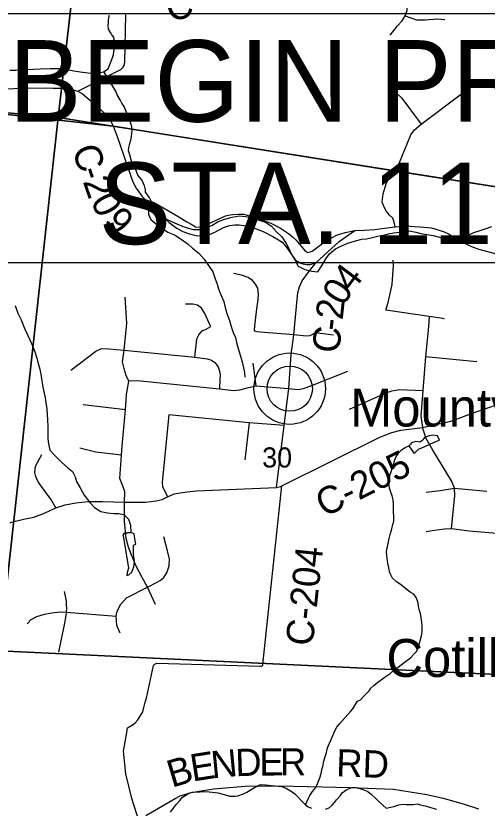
# Model space of a CAD drawing. Extents: x 0 to 34, y 0 to 22.
# Drawn here: x 4.65 to 5.631, y 16.185 to 17.836 of the extents above; entities that cross this region are included whole.
import ezdxf

# ---------------------------------------------------------------- set-up
doc = ezdxf.new("R2010")
doc.units = 0
for name, color, linetype in [('GM_X_Corporation', 7, 'Continuous'), ('GM_X_County_Road', 7, 'Continuous'), ('GM_X_County_Road_Text', 7, 'Continuous'), ('GM_X_Minor_Lake', 7, 'Continuous'), ('GM_X_Minor_River', 7, 'Continuous'), ('GM_X_Section_Text', 7, 'Continuous'), ('GM_X_Township_Road', 7, 'Continuous'), ('GM_X_Unincorporated', 7, 'Continuous'), ('GM_X_Unincorporated_Location', 7, 'Continuous'), ('GM_X_Unincorporated_Text', 7, 'Continuous'), ('SH_Masking', 7, 'Continuous'), ('SH_Text', 7, 'Continuous')]:
    doc.layers.add(name, color=color, linetype=linetype)

msp = doc.modelspace()

# ---------------------------------------------------------------- linework, layer by layer
at = {"layer": 'GM_X_Corporation'}
for points in [[(4.8473, 18.5791), (4.7377, 17.6243), (3.7435, 17.7155), (3.8378, 18.696)], [(4.8473, 18.5791), (5.8893, 18.4792), (5.7989, 17.4561), (4.7377, 17.6243)], [(4.7377, 17.6243), (4.6148, 16.5127), (3.671, 16.5519), (3.6538, 16.5645), (3.6462, 16.5775), (3.6418, 16.5845), (3.7435, 17.7155)], [(5.7989, 17.4561), (5.7092, 16.4608), (4.6148, 16.5127), (4.7377, 17.6243)]]:
    msp.add_lwpolyline(points, close=True, dxfattribs=at)
for points in [[(3.8023, 18.3182), (3.7454, 17.7286), (3.744, 17.7149), (3.7921, 17.7096), (3.9407, 17.6938), (4.0716, 17.683), (4.1644, 17.6754), (4.3821, 17.6581), (4.4612, 17.6488), (4.8521, 17.6062), (5.4373, 17.5132), (5.7944, 17.4564), (6.1906, 17.4068), (6.2062, 17.4054), (6.4189, 17.3858), (6.5022, 17.378), (6.7303, 17.3529), (6.8401, 17.3411), (6.9337, 17.3322)], [(6.9337, 17.3322), (6.8401, 17.3411), (6.7303, 17.3529), (6.5022, 17.378), (6.4189, 17.3858), (6.2062, 17.4054), (6.1906, 17.4068), (5.7944, 17.4564), (5.4373, 17.5132), (4.8521, 17.6062), (4.4612, 17.6488), (4.3821, 17.6581), (4.1644, 17.6754), (4.0716, 17.683), (3.9407, 17.6938), (3.7921, 17.7096), (3.744, 17.7149), (3.4639, 17.7441), (3.4638, 17.7552), (3.4633, 17.7753), (3.4565, 17.7784)], [(4.6148, 16.5127), (5.7092, 16.4608), (5.6358, 15.6382)]]:
    msp.add_lwpolyline(points, dxfattribs=at)
at = {"layer": 'GM_X_County_Road'}
for points in [[(4.7784, 17.6791), (4.868, 17.7243), (4.8711, 17.7271), (4.8727, 17.7286), (4.8749, 17.7324), (4.8756, 17.736), (4.8763, 17.7392), (4.8786, 17.8378)], [(4.4168, 17.6535), (4.4614, 17.6483), (4.4758, 17.6493), (4.573, 17.6686), (4.6118, 17.6811), (4.621, 17.683), (4.6299, 17.6841), (4.6769, 17.6859), (4.7272, 17.6849), (4.7442, 17.6849), (4.7505, 17.6841), (4.7568, 17.6836), (4.7631, 17.6828), (4.7784, 17.6791), (4.7885, 17.6731), (4.8014, 17.6625), (4.8162, 17.6498), (4.8353, 17.6318), (4.8442, 17.6221), (4.8523, 17.6057), (4.8596, 17.5869), (4.8662, 17.5688), (4.8895, 17.4998), (4.8925, 17.4918)], [(4.8925, 17.4918), (4.8942, 17.4874), (4.8997, 17.477), (4.9071, 17.4673), (4.9128, 17.4592), (4.9202, 17.4515)], [(4.9202, 17.4515), (4.9376, 17.4344), (4.9685, 17.4052), (4.9799, 17.3972)], [(4.9202, 17.4515), (4.9304, 17.45), (4.941, 17.4446), (4.9554, 17.4364), (4.9885, 17.4173), (5.0056, 17.4064), (5.0143, 17.402), (5.0235, 17.3965), (5.0324, 17.3958), (5.0393, 17.3975), (5.0858, 17.4189), (5.0959, 17.4215), (5.1016, 17.4222), (5.1126, 17.423), (5.1245, 17.4227), (5.1494, 17.4148), (5.1806, 17.4039), (5.2005, 17.3935), (5.2169, 17.3821), (5.2254, 17.3757), (5.2327, 17.3692), (5.2508, 17.3475), (5.2546, 17.3441), (5.2576, 17.3428), (5.2621, 17.3439), (5.2662, 17.3458), (5.2941, 17.3662), (5.3173, 17.3786), (5.3348, 17.3846), (5.3554, 17.3883)], [(4.9799, 17.3972), (4.9848, 17.3938), (4.997, 17.3866), (5.0113, 17.3814), (5.0252, 17.378), (5.0341, 17.3775), (5.0463, 17.3772), (5.064, 17.3853), (5.0819, 17.3948), (5.094, 17.399), (5.1057, 17.4007), (5.1146, 17.4006), (5.129, 17.3985), (5.1445, 17.3944), (5.1641, 17.3866), (5.1846, 17.376), (5.1963, 17.3692), (5.2038, 17.364), (5.2122, 17.3547), (5.23, 17.3287), (5.2341, 17.3256), (5.2377, 17.3232), (5.2423, 17.3208), (5.2473, 17.3192), (5.2553, 17.3177), (5.2624, 17.3178), (5.2746, 17.3219)], [(5.2746, 17.3219), (5.3226, 17.3656), (5.3554, 17.3883), (5.3754, 17.3893), (5.3966, 17.3909), (5.4117, 17.3929), (5.4394, 17.3966), (5.4597, 17.3984), (5.4907, 17.3965), (5.5147, 17.3945), (5.5397, 17.3868), (5.5519, 17.3812), (5.5664, 17.3716), (5.5772, 17.3655), (5.5904, 17.3585), (5.6013, 17.3538), (5.6136, 17.3499), (5.6496, 17.3403)], [(5.1922, 16.8534), (5.2078, 16.9827), (5.2177, 17.0594), (5.2228, 17.1304), (5.228, 17.1714), (5.2362, 17.2522), (5.2366, 17.2586), (5.2398, 17.2716), (5.2454, 17.2838), (5.2585, 17.3021), (5.2665, 17.3115), (5.2746, 17.3219)], [(5.2036, 16.8565), (5.407, 16.9579), (5.432, 16.9678), (5.4509, 16.9723), (5.4963, 16.9783), (5.5549, 16.9915), (5.5726, 16.9975), (5.5961, 17.0068), (5.7022, 17.0433)], [(4.9168, 16.3975), (4.919, 16.4059), (4.9213, 16.4144), (4.9364, 16.482), (4.9388, 16.485), (4.943, 16.4872), (5.1586, 16.4806), (5.1604, 16.4807), (5.1619, 16.4812), (5.1628, 16.482), (5.1637, 16.4832), (5.164, 16.4846), (5.2036, 16.8565)], [(5.1922, 16.8534), (5.2002, 16.8551), (5.2036, 16.8565)], [(4.6374, 16.7798), (4.6393, 16.7804), (4.6488, 16.7833), (4.6689, 16.7878), (4.6868, 16.7916), (4.698, 16.7956), (4.7108, 16.8004), (4.7329, 16.8106), (4.7521, 16.8171), (4.7744, 16.8212), (4.8004, 16.8239), (4.8298, 16.8239), (4.8756, 16.8228), (4.9193, 16.8226), (4.9416, 16.8253), (4.9543, 16.8284), (4.9651, 16.834), (4.9791, 16.8397), (4.9919, 16.8418), (5.0061, 16.8441), (5.0259, 16.8461), (5.1922, 16.8534)], [(4.8803, 16.3426), (4.882, 16.3523), (4.894, 16.3596), (4.8979, 16.3632), (4.9032, 16.3689), (4.912, 16.382), (4.9138, 16.3861), (4.9168, 16.3975)], [(4.9057, 16.1593), (4.8909, 16.2054), (4.8786, 16.2563), (4.8733, 16.3037), (4.8803, 16.3426)], [(4.9201, 16.1698), (4.9815, 16.2049), (4.9919, 16.2111), (5.0148, 16.2178), (5.0612, 16.2252), (5.1266, 16.2309), (5.1979, 16.2317), (5.3458, 16.2285), (5.4359, 16.2246), (5.4707, 16.2193), (5.5051, 16.2136), (5.5394, 16.206), (5.5805, 16.1941), (5.6125, 16.184)]]:
    msp.add_lwpolyline(points, dxfattribs=at)
at = {"layer": 'GM_X_Minor_Lake'}
for points in [[(5.4674, 16.9398), (5.479, 16.9238), (5.488, 16.9334), (5.4995, 16.9381), (5.5126, 16.9442), (5.5222, 16.9481), (5.5318, 16.9517), (5.5271, 16.9609), (5.5172, 16.9619), (5.51, 16.961), (5.5, 16.9571), (5.4968, 16.9522), (5.4949, 16.9507), (5.4914, 16.9478), (5.4869, 16.9483), (5.4823, 16.9488), (5.4735, 16.946)], [(5.4735, 16.946), (5.4712, 16.9434), (5.4674, 16.9398)], [(4.8728, 16.7531), (4.8839, 16.6852), (4.881, 16.6762), (4.8808, 16.6697), (4.8847, 16.6711), (4.8913, 16.6767), (4.895, 16.688), (4.8964, 16.6985), (4.8946, 16.7145), (4.8947, 16.7331), (4.8993, 16.7353), (4.8976, 16.7422), (4.8961, 16.7567), (4.8891, 16.7592)], [(4.8728, 16.7531), (4.8744, 16.7576), (4.8821, 16.7585)], [(4.882, 16.7584), (4.8744, 16.7576), (4.8728, 16.7531)], [(4.8891, 16.7592), (4.882, 16.7584)], [(4.882, 16.7584), (4.8891, 16.7592)]]:
    msp.add_lwpolyline(points, dxfattribs=at)
at = {"layer": 'GM_X_Minor_River'}
for points in [[(4.8415, 17.7254), (4.8516, 17.7508), (4.8529, 17.7553), (4.8534, 17.7603), (4.8543, 17.7652), (4.8549, 17.7697), (4.8555, 17.7765), (4.8553, 17.7826), (4.8539, 17.7869), (4.8533, 17.7911), (4.8493, 17.7961), (4.8469, 17.8015), (4.8425, 17.8078), (4.8416, 17.8154), (4.8423, 17.8226), (4.8424, 17.8268), (4.8434, 17.8321), (4.8443, 17.837)], [(4.6369, 17.7225), (4.6498, 17.723), (4.6601, 17.7235), (4.6726, 17.7239), (4.7, 17.7255), (4.7212, 17.7265), (4.7413, 17.726), (4.7561, 17.7241), (4.7701, 17.7215), (4.7837, 17.7192), (4.7946, 17.7178), (4.8048, 17.7161), (4.8193, 17.7161), (4.8319, 17.7192), (4.8415, 17.7254)], [(4.8987, 17.5172), (4.8931, 17.5253), (4.8902, 17.5333), (4.8867, 17.5463), (4.8841, 17.5543), (4.885, 17.5619), (4.8867, 17.5699), (4.8891, 17.5767), (4.89, 17.5843), (4.8909, 17.59), (4.8914, 17.5979), (4.8908, 17.6048), (4.889, 17.6113), (4.8861, 17.6205), (4.8824, 17.6281), (4.8795, 17.6369), (4.8751, 17.6469), (4.8699, 17.6542), (4.8666, 17.6611), (4.8607, 17.6715), (4.8574, 17.6791), (4.8325, 17.7196)], [(4.9196, 17.4679), (4.9197, 17.4731), (4.9172, 17.4819), (4.912, 17.4942), (4.9034, 17.5042), (4.8987, 17.5172)], [(4.9196, 17.4679), (4.9277, 17.4559), (4.9323, 17.4462), (4.9389, 17.4355), (4.9522, 17.4222), (4.9634, 17.4124), (4.9735, 17.4072), (4.9844, 17.4024), (4.9979, 17.3971), (5.0081, 17.3938), (5.0186, 17.3909), (5.0319, 17.3906), (5.0457, 17.3948), (5.0572, 17.3994), (5.0706, 17.4071), (5.0848, 17.412), (5.0997, 17.4162), (5.115, 17.4193), (5.1278, 17.4178), (5.1407, 17.416), (5.1542, 17.4111), (5.1693, 17.4061), (5.1816, 17.3978), (5.1919, 17.3858), (5.2034, 17.3753), (5.2122, 17.3614), (5.2183, 17.3495), (5.223, 17.3398), (5.2299, 17.3287), (5.2372, 17.3144), (5.251, 17.3076), (5.2654, 17.3042), (5.2779, 17.3028), (5.2873, 17.3162), (5.2949, 17.3293), (5.3027, 17.3397), (5.3151, 17.3501), (5.3259, 17.3563), (5.3405, 17.362), (5.3569, 17.3669), (5.3699, 17.3703), (5.3794, 17.3716), (5.392, 17.3743), (5.4061, 17.3774), (5.4157, 17.3791), (5.4256, 17.3819), (5.4367, 17.3839), (5.4473, 17.3855), (5.4584, 17.3871), (5.469, 17.3876), (5.4822, 17.385), (5.4955, 17.382), (5.5053, 17.3802), (5.5181, 17.378), (5.5313, 17.375), (5.5422, 17.371), (5.5559, 17.3695), (5.5665, 17.3715), (5.5772, 17.3746), (5.5891, 17.3785), (5.6029, 17.3842), (5.614, 17.3881), (5.6267, 17.3924), (5.6404, 17.397)], [(4.9351, 17.4418), (4.9259, 17.4316), (4.926, 17.4217), (4.9307, 17.4117), (4.943, 17.4012), (4.9541, 17.3933), (4.9661, 17.3854), (4.9796, 17.3797), (4.9938, 17.3703), (5.008, 17.3604), (5.0176, 17.3518), (5.0306, 17.3416), (5.0417, 17.3292), (5.0523, 17.3137), (5.0596, 17.3025), (5.0639, 17.2899), (5.0688, 17.2769), (5.0716, 17.2669), (5.0762, 17.2546), (5.0823, 17.2408), (5.0848, 17.2313), (5.0889, 17.2156), (5.0943, 17.2014), (5.0977, 17.1888), (5.1023, 17.1761), (5.1066, 17.1658), (5.1097, 17.1528), (5.1128, 17.1409), (5.1205, 17.1149), (5.1236, 17.1023), (5.1256, 17.0928), (5.1265, 17.0832)], [(4.6479, 17.2323), (4.654, 17.2162), (4.6605, 17.2024), (4.6679, 17.1828), (4.6748, 17.1698), (4.6795, 17.1594), (4.6845, 17.1486), (4.6891, 17.136), (4.693, 17.1226), (4.6964, 17.1096), (4.6992, 17.0996), (4.7016, 17.089), (4.7036, 17.0756), (4.7059, 17.0626), (4.7079, 17.0527), (4.7106, 17.0397), (4.7119, 17.0302), (4.7142, 17.0172), (4.715, 17.0051), (4.7155, 16.9933), (4.7159, 16.9807), (4.7163, 16.9652), (4.7164, 16.9545), (4.7177, 16.9442), (4.7204, 16.9312), (4.7296, 16.9215), (4.7455, 16.9052), (4.7574, 16.8946), (4.7678, 16.8864), (4.7728, 16.8752), (4.776, 16.8657), (4.7836, 16.8522), (4.792, 16.8375), (4.8038, 16.8221), (4.813, 16.8112), (4.8264, 16.8033), (4.84, 16.8003), (4.8537, 16.7992), (4.8631, 16.7989), (4.8741, 16.7968), (4.8841, 16.7874), (4.888, 16.7748), (4.8891, 16.7592)], [(5.2522, 16.1918), (5.2586, 16.2058), (5.2614, 16.2114), (5.2669, 16.2197), (5.2739, 16.2279), (5.2779, 16.2381), (5.2823, 16.2483), (5.2855, 16.257), (5.2868, 16.265), (5.2884, 16.2722), (5.2909, 16.2828), (5.2938, 16.2926), (5.2954, 16.2986), (5.2983, 16.3108), (5.3027, 16.3202), (5.3067, 16.3296), (5.3115, 16.3413), (5.3146, 16.3473), (5.3178, 16.3537), (5.3237, 16.3616), (5.3295, 16.368), (5.335, 16.374), (5.3459, 16.3863), (5.351, 16.3923), (5.3608, 16.4081), (5.367, 16.411), (5.3743, 16.4185), (5.3849, 16.4293), (5.3884, 16.4353), (5.3958, 16.4417), (5.4031, 16.4476), (5.4128, 16.4547), (5.4186, 16.4588), (5.4287, 16.4658), (5.436, 16.4717), (5.4453, 16.4788), (5.4519, 16.4836), (5.4581, 16.4885), (5.4709, 16.4985), (5.4787, 16.5063), (5.4841, 16.5123), (5.4869, 16.5199), (5.4914, 16.5335), (5.4947, 16.5471), (5.4952, 16.5555), (5.4954, 16.5646), (5.4937, 16.5779), (5.492, 16.5897), (5.4899, 16.5966), (5.4881, 16.605), (5.4871, 16.6126), (5.4827, 16.6241), (5.4779, 16.6307), (5.4707, 16.635), (5.4643, 16.64), (5.4564, 16.6459), (5.4504, 16.6513), (5.4413, 16.6575), (5.4338, 16.6645), (5.4283, 16.6756), (5.4269, 16.6825), (5.4255, 16.6894), (5.4241, 16.6955), (5.4227, 16.7054), (5.4217, 16.7119), (5.4215, 16.7199), (5.4224, 16.7267), (5.4244, 16.7365), (5.4265, 16.7468), (5.429, 16.7555), (5.4323, 16.7668), (5.4347, 16.7759), (5.4364, 16.7831), (5.4362, 16.7949), (5.4359, 16.8013), (5.4357, 16.8093), (5.4355, 16.8184), (5.4349, 16.8272), (5.4331, 16.836), (5.4302, 16.8432), (5.4273, 16.852), (5.426, 16.8623), (5.4273, 16.8733), (5.429, 16.8805), (5.4314, 16.8877), (5.433, 16.8941), (5.4363, 16.9036), (5.4387, 16.9108), (5.4415, 16.9179), (5.4466, 16.9254), (5.4524, 16.9314), (5.4602, 16.9362), (5.4675, 16.9399)], [(4.9713, 16.1771), (4.9779, 16.1853), (4.9838, 16.1932), (4.9908, 16.2011), (4.9963, 16.2082), (5.0079, 16.2148), (5.0167, 16.2185), (5.027, 16.2194), (5.0335, 16.2193), (5.0412, 16.2196), (5.0519, 16.2194), (5.0705, 16.2168), (5.0804, 16.2143), (5.0884, 16.2119), (5.0941, 16.2099), (5.0998, 16.2098), (5.1063, 16.21), (5.112, 16.2111), (5.1232, 16.2151), (5.1305, 16.2187), (5.1432, 16.2261), (5.151, 16.2309), (5.1598, 16.2342), (5.169, 16.234), (5.1815, 16.2323), (5.1892, 16.2317), (5.1957, 16.2312), (5.2025, 16.23), (5.2124, 16.2268), (5.218, 16.2236), (5.2248, 16.2189), (5.2305, 16.215), (5.2361, 16.2092), (5.2451, 16.1996), (5.2522, 16.1918), (5.2579, 16.1879), (5.2647, 16.1848)], [(5.2941, 16.1827), (5.3017, 16.1856), (5.3083, 16.1912), (5.313, 16.1968), (5.3173, 16.2028), (5.3251, 16.2114), (5.329, 16.2171), (5.3387, 16.2241), (5.3491, 16.2281), (5.3567, 16.228), (5.3659, 16.2259), (5.3761, 16.2223), (5.3826, 16.2195), (5.3897, 16.2133), (5.3987, 16.2052), (5.4055, 16.199), (5.4145, 16.1905), (5.4205, 16.185), (5.4301, 16.1871)], [(5.4301, 16.1871), (5.4366, 16.1889), (5.4466, 16.1918), (5.4542, 16.1932), (5.4623, 16.193), (5.4775, 16.1927), (5.4848, 16.1938), (5.492, 16.1921), (5.5042, 16.1896), (5.511, 16.1872), (5.5255, 16.1831)]]:
    msp.add_lwpolyline(points, dxfattribs=at)
at = {"layer": 'GM_X_Township_Road'}
for p, q in [((5.5027, 17.1264), (5.6091, 17.1155)), ((5.1501, 17.0651), (5.1439, 17.1122)), ((4.8777, 17.0148), (4.7896, 17.0256)), ((5.1356, 16.9876), (5.126, 16.911)), ((4.7549, 16.5932), (4.8586, 16.5848))]:
    msp.add_line(p, q, dxfattribs=at)
for points in [[(5.4288, 17.7956), (5.4367, 17.8056), (5.4443, 17.8149), (5.4533, 17.8246), (5.4603, 17.8356), (5.464, 17.8467), (5.4633, 17.8577), (5.4682, 17.8709), (5.4764, 17.8892)], [(5.4603, 17.8356), (5.4837, 17.8277), (5.502, 17.8277), (5.5275, 17.8298), (5.5427, 17.8284)], [(5.4281, 17.6778), (5.4384, 17.6757), (5.4465, 17.6714), (5.4533, 17.6641), (5.4936, 17.6101)], [(5.4375, 17.5126), (5.4468, 17.5266), (5.4717, 17.5877), (5.4798, 17.5983), (5.4936, 17.6101), (5.5776, 17.6732)], [(5.4394, 17.3966), (5.4372, 17.4063), (5.4345, 17.4144), (5.4277, 17.4206), (5.4206, 17.4294), (5.4156, 17.4387), (5.4123, 17.4486), (5.414, 17.465), (5.4206, 17.4858), (5.4271, 17.5006), (5.432, 17.5071), (5.4375, 17.5126)], [(5.5416, 17.2037), (5.5383, 17.2055), (5.5101, 17.2094), (5.4813, 17.2133), (5.4198, 17.2229), (5.4243, 17.2385), (5.433, 17.276), (5.436, 17.3156), (5.4348, 17.327)], [(5.153, 17.2397), (5.1538, 17.2456), (5.1547, 17.2562), (5.1531, 17.2684), (5.1487, 17.2766), (5.1421, 17.2846), (5.1333, 17.2906), (5.1192, 17.2954), (5.1026, 17.2988)], [(4.8736, 17.1298), (4.875, 17.139), (4.8805, 17.1959), (4.8768, 17.2499)], [(5.0222, 17.1246), (5.0261, 17.1623), (5.0269, 17.1646), (5.0303, 17.1716), (5.0377, 17.1794), (5.0455, 17.1828), (5.0558, 17.1887), (5.0527, 17.1944), (5.042, 17.2171), (5.0358, 17.2268), (5.0276, 17.2328), (5.0177, 17.2355), (5.0024, 17.2351)], [(5.3111, 17.1708), (5.2737, 17.1757), (5.2613, 17.169), (5.2536, 17.1684), (5.228, 17.1714), (5.1579, 17.1771), (5.1515, 17.1776), (5.1483, 17.1781), (5.1461, 17.1811), (5.1473, 17.1903), (5.1509, 17.2257), (5.153, 17.2397)], [(5.5101, 17.2094), (5.5084, 17.188), (5.5027, 17.1264), (5.4969, 17.055), (5.4924, 17.0027), (5.4963, 16.9783)], [(4.7641, 17.0975), (4.8158, 17.1369), (4.8278, 17.1427), (4.8434, 17.1423), (4.875, 17.139), (5.0222, 17.1246), (5.0478, 17.121), (5.0567, 17.1186), (5.0639, 17.1134), (5.0709, 17.1043), (5.0738, 17.0959), (5.0748, 17.088), (5.0742, 17.0788), (5.0734, 17.059)], [(4.9404, 16.6092), (4.9234, 16.6455), (4.9123, 16.6659), (4.9003, 16.6892), (4.8894, 16.7146), (4.8843, 16.7286), (4.8794, 16.7469), (4.8758, 16.7833), (4.8756, 16.8228), (4.8761, 16.8442), (4.8731, 16.8548), (4.8661, 16.8722), (4.8693, 16.9205), (4.8711, 16.9393), (4.8777, 17.0148), (4.8791, 17.0348), (4.8797, 17.0478), (4.8824, 17.0619), (4.8849, 17.0755), (4.8801, 17.0845), (4.8764, 17.0959), (4.8713, 17.115), (4.8736, 17.1298)], [(5.2081, 17.0602), (5.2177, 17.0594), (5.2363, 17.0573), (5.2486, 17.0594), (5.2635, 17.0651), (5.341, 17.0957)], [(4.8849, 17.0755), (4.902, 17.0759), (5.0734, 17.059), (5.0911, 17.0569), (5.1035, 17.0552), (5.1158, 17.0565), (5.134, 17.0614), (5.1501, 17.0651), (5.2081, 17.0602)], [(5.3442, 17.0165), (5.4217, 17.051), (5.426, 17.0527), (5.4288, 17.0535), (5.4322, 17.0545), (5.4361, 17.0554), (5.4451, 17.0569), (5.4479, 17.0571), (5.4969, 17.055)], [(4.9678, 17.0049), (4.954, 16.8639), (4.955, 16.855), (4.9651, 16.834)], [(5.2078, 16.9827), (5.1356, 16.9876), (4.9678, 17.0049)], [(5.5564, 16.7676), (5.5636, 16.8356), (5.5625, 16.8516), (5.5563, 16.8672), (5.5174, 16.9309), (5.5035, 16.9556), (5.4963, 16.9783)], [(4.7329, 16.8106), (4.7223, 16.8289), (4.7011, 16.8578), (4.6952, 16.8666), (4.6914, 16.8758), (4.6889, 16.8845), (4.6903, 16.8977), (4.7034, 16.9221)], [(4.8693, 16.9205), (4.8162, 16.9269), (4.783, 16.935)], [(5.5035, 16.8435), (5.533, 16.8466), (5.5625, 16.8516), (5.63, 16.8456)], [(5.5038, 16.7618), (5.5212, 16.7641), (5.5418, 16.7674), (5.5564, 16.7676), (5.5933, 16.763), (5.6665, 16.7564), (5.6988, 16.7563)], [(4.8668, 16.5497), (4.8598, 16.5658), (4.8586, 16.5848), (4.8599, 16.5927), (4.8626, 16.5997), (4.8683, 16.6102), (4.8796, 16.6231), (4.9234, 16.6455), (4.9422, 16.6556), (4.9497, 16.6592), (4.9571, 16.6651), (4.9641, 16.6752), (4.969, 16.69), (4.9696, 16.7041), (4.9655, 16.7214), (4.9573, 16.7507)], [(4.7549, 16.5932), (4.7554, 16.6021), (4.755, 16.6083), (4.7549, 16.6165), (4.7539, 16.6231), (4.751, 16.6365)], [(4.6729, 16.5691), (4.6811, 16.5784), (4.6929, 16.5843), (4.7091, 16.5892), (4.7243, 16.5924), (4.7416, 16.5939), (4.7549, 16.5932)], [(4.7387, 16.5102), (4.7453, 16.541), (4.7506, 16.5672), (4.7541, 16.5867), (4.7549, 16.5932)]]:
    msp.add_lwpolyline(points, dxfattribs=at)
at = {"layer": 'GM_X_Unincorporated'}
for radius in [0.0744, 0.0472]:
    msp.add_circle((5.2197, 17.0591), radius, dxfattribs=at)
at = {"layer": 'GM_X_Unincorporated_Location'}
msp.add_line((5.2197, 17.0591), (5.2197, 17.0591), dxfattribs=at)
at = {"layer": 'SH_Masking'}
msp.add_lwpolyline([(4.6164, 17.841), (6.3738, 17.841), (6.3738, 17.3215), (4.6164, 17.3215)], close=True, dxfattribs=at)
at = {"layer": 'SH_Text'}
msp.add_lwpolyline([(4.6164, 17.841), (6.3738, 17.841), (6.3738, 17.3215), (4.6164, 17.3215)], close=True, dxfattribs=at)

# ---------------------------------------------------------------- texts
at = {"layer": 'GM_X_County_Road_Text'}
for s, height, rotation, p in [('C', 0.0568, 15.2447, (4.9703, 17.8225)), ('C', 0.0568, 289.0283, (4.7657, 17.5572)), ('-', 0.0568, 289.045, (4.781, 17.513)), ('2', 0.0568, 289.1904, (4.7886, 17.4908)), ('0', 0.0568, 297.8054, (4.8038, 17.4492)), ('9', 0.0568, 312.5869, (4.8294, 17.4052)), ('4', 0.0568, 52.8829, (5.3496, 17.2578)), ('0', 0.0568, 57.1936, (5.3313, 17.2293)), ('2', 0.0568, 83.8697, (5.3299, 17.2011)), ('-', 0.0568, 83.9255, (5.3274, 17.1779)), ('C', 0.0568, 83.9372, (5.3225, 17.1315)), ('C-205', 0.05682, 26.5652, (5.2918, 16.7902)), ('C-204', 0.05682, 83.9333, (5.2675, 16.5214)), ('D', 0.0568, 1.86, (5.1072, 16.2515)), ('E', 0.0568, 0.105, (5.1567, 16.2531)), ('R', 0.0568, 0.0078, (5.1992, 16.2532)), ('B', 0.0568, 16.7306, (4.9745, 16.2274)), ('E', 0.0568, 8.9244, (5.0172, 16.2404)), ('N', 0.0568, 5.3773, (5.0583, 16.2469)), ('RD', 0.05682, 358.026, (5.3157, 16.2515))]:
    msp.add_text(s, height=height, rotation=rotation, dxfattribs=at).set_placement(p)
at = {"layer": 'GM_X_Section_Text'}
msp.add_text('30', height=0.04186, rotation=0, dxfattribs=at).set_placement((5.1623, 16.8949))
at = {"layer": 'GM_X_Unincorporated_Text'}
for s, height, p in [('Mountview', 0.07898, (5.3452, 16.9802)), ('Cotillion Village', 0.078977, (5.421, 16.4585))]:
    msp.add_text(s, height=height, rotation=0, dxfattribs=at).set_placement(p)
at = {"layer": 'SH_Text'}
for s, p in [('BEGIN PROJECT', (4.6347, 17.6152)), ('STA. 114+00', (4.8216, 17.3602))]:
    msp.add_text(s, height=0.17, dxfattribs=at).set_placement(p)

doc.saveas('drawing.dxf')
